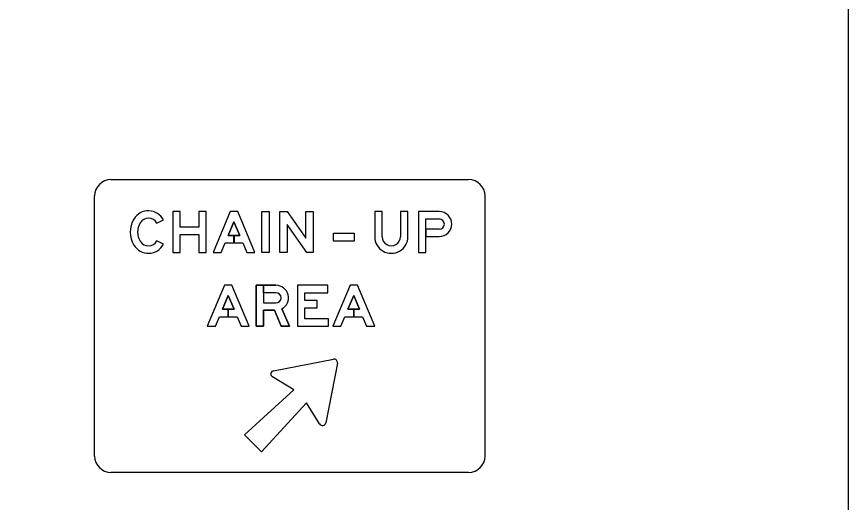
# Model space of a CAD drawing. Extents: x 42133 to 45533, y 41351 to 47951.
# Drawn here: x 43595.4 to 43808.3, y 44216.7 to 44341.2 of the extents above; entities that cross this region are included whole.
import ezdxf

# ---------------------------------------------------------------- set-up
doc = ezdxf.new("R2010")
doc.units = 0
doc.layers.add('P_ODOT_PLAN_Border', color=7, linetype='Continuous')
doc.layers.add('P_TRAF_SIGN_SignDetails', color=7, linetype='Continuous')

msp = doc.modelspace()

# ---------------------------------------------------------------- linework, layer by layer
at = {"layer": 'P_ODOT_PLAN_Border'}
msp.add_lwpolyline([(42208.34, 43601.35), (43808.34, 43601.35), (43808.34, 44601.35), (42208.34, 44601.35)], close=True, dxfattribs=at)
at = {"layer": 'P_TRAF_SIGN_SignDetails'}
for p, q in [((43619.56, 44299.43), (43711.13, 44299.43)), ((43615.37, 44228.58), (43615.37, 44295.23)), ((43715.3, 44295.23), (43715.3, 44228.58)), ((43693.69, 44291.23), (43693.69, 44284.8)), ((43693.69, 44291.23), (43693.69, 44284.8)), ((43693.69, 44291.23), (43693.69, 44284.8)), ((43631.33, 44288.22), (43632.99, 44289.11)), ((43631.33, 44288.22), (43632.99, 44289.11)), ((43631.33, 44288.22), (43632.99, 44289.11)), ((43700.2, 44289.34), (43703.61, 44289.34)), ((43700.2, 44289.34), (43703.61, 44289.34)), ((43700.2, 44289.34), (43703.61, 44289.34)), ((43700.2, 44284.83), (43703.61, 44284.83)), ((43632.99, 44282.86), (43631.33, 44283.75)), ((43631.33, 44283.75), (43631.33, 44283.75)), ((43632.99, 44282.86), (43631.33, 44283.75)), ((43631.33, 44283.75), (43631.33, 44283.75)), ((43632.99, 44282.86), (43631.33, 44283.75)), ((43631.33, 44283.75), (43631.33, 44283.75)), ((43711.13, 44224.39), (43619.56, 44224.39))]:
    msp.add_line(p, q, dxfattribs=at)
for points in [[(43642.02, 44287.24), (43637.3, 44287.24), (43637.3, 44291.23), (43635.41, 44291.23), (43635.41, 44280.73), (43637.3, 44280.73), (43637.3, 44285.35), (43642.02, 44285.35), (43642.02, 44280.73), (43643.91, 44280.73), (43643.91, 44291.23), (43642.02, 44291.23)], [(43642.02, 44287.24), (43637.3, 44287.24), (43637.3, 44291.23), (43635.41, 44291.23), (43635.41, 44280.73), (43637.3, 44280.73), (43637.3, 44285.35), (43642.02, 44285.35), (43642.02, 44280.73), (43643.91, 44280.73), (43643.91, 44291.23), (43642.02, 44291.23)], [(43642.02, 44287.24), (43637.3, 44287.24), (43637.3, 44291.23), (43635.41, 44291.23), (43635.41, 44280.73), (43637.3, 44280.73), (43637.3, 44285.35), (43642.02, 44285.35), (43642.02, 44280.73), (43643.91, 44280.73), (43643.91, 44291.23), (43642.02, 44291.23)], [(43648.79, 44283.2), (43653.32, 44283.2), (43654.36, 44280.73), (43656.41, 44280.73), (43652, 44291.23), (43650.11, 44291.23), (43645.7, 44280.73), (43647.75, 44280.73)], [(43652.53, 44285.09), (43651.06, 44285.09), (43651.06, 44283.2), (43653.32, 44283.2), (43654.36, 44280.73), (43656.41, 44280.73), (43652, 44291.23), (43650.11, 44291.23), (43645.7, 44280.73), (43647.75, 44280.73), (43648.79, 44283.2), (43651.05, 44283.2), (43651.05, 44285.09), (43649.58, 44285.09), (43651.05, 44288.6)], [(43652.53, 44285.09), (43651.06, 44285.09), (43651.06, 44283.2), (43653.32, 44283.2), (43654.36, 44280.73), (43656.41, 44280.73), (43652, 44291.23), (43650.11, 44291.23), (43645.7, 44280.73), (43647.75, 44280.73), (43648.79, 44283.2), (43651.05, 44283.2), (43651.05, 44285.09), (43649.58, 44285.09), (43651.05, 44288.6)], [(43658.19, 44280.73), (43658.19, 44291.23), (43660.08, 44291.23), (43660.08, 44280.73)], [(43658.19, 44280.73), (43658.19, 44291.23), (43660.08, 44291.23), (43660.08, 44280.73)], [(43658.19, 44280.73), (43658.19, 44291.23), (43660.08, 44291.23), (43660.08, 44280.73)], [(43671.32, 44291.23), (43671.32, 44280.73), (43669.69, 44280.73), (43664.7, 44287.93), (43664.7, 44280.73), (43662.81, 44280.73), (43662.81, 44291.23), (43664.71, 44291.23), (43669.43, 44284.43), (43669.43, 44291.23)], [(43671.32, 44291.23), (43671.32, 44280.73), (43669.69, 44280.73), (43664.7, 44287.93), (43664.7, 44280.73), (43662.81, 44280.73), (43662.81, 44291.23), (43664.71, 44291.23), (43669.43, 44284.43), (43669.43, 44291.23)], [(43671.32, 44291.23), (43671.32, 44280.73), (43669.69, 44280.73), (43664.7, 44287.93), (43664.7, 44280.73), (43662.81, 44280.73), (43662.81, 44291.23), (43664.71, 44291.23), (43669.43, 44284.43), (43669.43, 44291.23)], [(43652.53, 44285.09), (43651.05, 44288.6), (43649.58, 44285.09)], [(43676.57, 44285.72), (43681.82, 44285.72), (43681.82, 44283.62), (43676.57, 44283.62)], [(43676.57, 44285.72), (43681.82, 44285.72), (43681.82, 44283.62), (43676.57, 44283.62)], [(43676.57, 44285.72), (43681.82, 44285.72), (43681.82, 44283.62), (43676.57, 44283.62)], [(43647.32, 44264.3), (43651.86, 44264.3), (43652.89, 44261.83), (43654.94, 44261.83), (43650.53, 44272.33), (43648.64, 44272.33), (43644.23, 44261.83), (43646.28, 44261.83)], [(43651.06, 44266.19), (43649.59, 44266.19), (43649.59, 44264.3), (43651.86, 44264.3), (43652.89, 44261.83), (43654.94, 44261.83), (43650.53, 44272.33), (43648.64, 44272.33), (43644.23, 44261.83), (43646.28, 44261.83), (43647.32, 44264.3), (43649.59, 44264.3), (43649.59, 44266.19), (43648.11, 44266.19), (43649.59, 44269.7)], [(43651.06, 44266.19), (43649.59, 44266.19), (43649.59, 44264.3), (43651.86, 44264.3), (43652.89, 44261.83), (43654.94, 44261.83), (43650.53, 44272.33), (43648.64, 44272.33), (43644.23, 44261.83), (43646.28, 44261.83), (43647.32, 44264.3), (43649.59, 44264.3), (43649.59, 44266.19), (43648.11, 44266.19), (43649.59, 44269.7)], [(43675.21, 44263.72), (43669.22, 44263.72), (43669.22, 44266.55), (43672.32, 44266.55), (43672.32, 44268.44), (43669.22, 44268.44), (43669.22, 44270.44), (43675.05, 44270.44), (43675.05, 44272.33), (43667.33, 44272.33), (43667.33, 44261.83), (43675.21, 44261.83)], [(43675.21, 44263.72), (43669.22, 44263.72), (43669.22, 44266.55), (43672.32, 44266.55), (43672.32, 44268.44), (43669.22, 44268.44), (43669.22, 44270.44), (43675.05, 44270.44), (43675.05, 44272.33), (43667.33, 44272.33), (43667.33, 44261.83), (43675.21, 44261.83)], [(43675.21, 44263.72), (43669.22, 44263.72), (43669.22, 44266.55), (43672.32, 44266.55), (43672.32, 44268.44), (43669.22, 44268.44), (43669.22, 44270.44), (43675.05, 44270.44), (43675.05, 44272.33), (43667.33, 44272.33), (43667.33, 44261.83), (43675.21, 44261.83)], [(43679.45, 44264.3), (43683.99, 44264.3), (43685.02, 44261.83), (43687.07, 44261.83), (43682.66, 44272.33), (43680.77, 44272.33), (43676.36, 44261.83), (43678.41, 44261.83)], [(43683.19, 44266.19), (43681.72, 44266.19), (43681.72, 44264.3), (43683.99, 44264.3), (43685.02, 44261.83), (43687.07, 44261.83), (43682.66, 44272.33), (43680.77, 44272.33), (43676.36, 44261.83), (43678.41, 44261.83), (43679.45, 44264.3), (43681.72, 44264.3), (43681.72, 44266.19), (43680.24, 44266.19), (43681.72, 44269.7)], [(43683.19, 44266.19), (43681.72, 44266.19), (43681.72, 44264.3), (43683.99, 44264.3), (43685.02, 44261.83), (43687.07, 44261.83), (43682.66, 44272.33), (43680.77, 44272.33), (43676.36, 44261.83), (43678.41, 44261.83), (43679.45, 44264.3), (43681.72, 44264.3), (43681.72, 44266.19), (43680.24, 44266.19), (43681.72, 44269.7)], [(43651.06, 44266.19), (43649.59, 44269.7), (43648.11, 44266.19)], [(43683.19, 44266.19), (43681.72, 44269.7), (43680.24, 44266.19)]]:
    msp.add_lwpolyline(points, close=True, dxfattribs=at)
for points in [[(43688.96, 44284.8), (43688.96, 44291.23), (43687.07, 44291.23), (43687.07, 44284.8)], [(43688.96, 44284.8), (43688.96, 44291.23), (43687.07, 44291.23), (43687.07, 44284.8)], [(43688.96, 44284.8), (43688.96, 44291.23), (43687.07, 44291.23), (43687.07, 44284.8)], [(43695.58, 44284.8), (43695.58, 44291.23), (43693.69, 44291.23)], [(43695.58, 44284.8), (43695.58, 44291.23), (43693.69, 44291.23)], [(43695.58, 44284.8), (43695.58, 44291.23), (43693.69, 44291.23)], [(43703.61, 44291.23), (43698.31, 44291.23), (43698.31, 44280.73), (43700.2, 44280.73), (43700.2, 44284.83)], [(43703.61, 44291.23), (43698.31, 44291.23), (43698.31, 44280.73), (43700.2, 44280.73), (43700.2, 44289.34)], [(43703.61, 44291.23), (43698.31, 44291.23), (43698.31, 44280.73), (43700.2, 44280.73), (43700.2, 44289.34)], [(43703.61, 44286.72), (43700.2, 44286.72), (43700.2, 44289.34)], [(43703.61, 44286.72), (43700.2, 44286.72), (43700.2, 44284.83), (43703.61, 44284.83)], [(43703.61, 44286.72), (43700.2, 44286.72), (43700.2, 44284.83), (43703.61, 44284.83)], [(43661.8, 44272.33), (43656.73, 44272.33), (43656.73, 44261.83), (43658.62, 44261.83), (43658.62, 44265.93), (43661.4, 44265.93), (43663.17, 44261.83), (43665.23, 44261.83), (43663.3, 44266.3)], [(43663.3, 44266.3), (43665.23, 44261.83), (43663.17, 44261.83), (43661.4, 44265.93), (43658.62, 44265.93), (43658.62, 44261.83), (43656.73, 44261.83), (43656.73, 44272.33), (43658.62, 44272.33), (43658.62, 44267.82), (43661.8, 44267.82)], [(43663.3, 44266.3), (43665.23, 44261.83), (43663.17, 44261.83), (43661.4, 44265.93), (43658.62, 44265.93), (43658.62, 44261.83), (43656.73, 44261.83), (43656.73, 44272.33), (43658.62, 44272.33), (43658.62, 44267.82), (43661.8, 44267.82)], [(43658.62, 44270.44), (43658.62, 44272.33), (43661.8, 44272.33)], [(43658.62, 44270.44), (43658.62, 44272.33), (43661.8, 44272.33)], [(43661.8, 44270.44), (43658.62, 44270.44), (43658.62, 44267.82), (43661.8, 44267.82)], [(43661.8, 44270.44), (43658.62, 44270.44)], [(43661.8, 44270.44), (43658.62, 44270.44)], [(43661.21, 44250.45), (43676.51, 44253.41)], [(43661.21, 44250.45), (43676.51, 44253.41)], [(43661.21, 44250.45), (43676.51, 44253.41)], [(43677.52, 44252.4), (43674.55, 44237.11)], [(43677.52, 44252.4), (43674.55, 44237.11)], [(43677.52, 44252.4), (43674.55, 44237.11)], [(43672.97, 44236.82), (43669.64, 44242.26), (43658.11, 44229.67), (43653.77, 44234), (43666.36, 44245.54), (43660.92, 44248.86)], [(43672.97, 44236.82), (43669.64, 44242.26), (43658.11, 44229.67), (43653.77, 44234), (43666.36, 44245.54), (43660.92, 44248.86)], [(43672.97, 44236.82), (43669.64, 44242.26), (43658.11, 44229.67), (43653.77, 44234), (43666.36, 44245.54), (43660.92, 44248.86)]]:
    msp.add_lwpolyline(points, dxfattribs=at)
for centre, radius, start, end in [((43619.56, 44295.23), 4.19, 90, 180), ((43711.13, 44295.23), 4.19, 360, 90), ((43676.67, 44252.57), 0.862, 349.0223, 100.9777), ((43676.67, 44252.57), 0.862, 349.0223, 100.9777), ((43676.67, 44252.57), 0.862, 349.0223, 100.9777), ((43661.37, 44249.6), 0.862, 100.9777, 238.5155), ((43661.37, 44249.6), 0.862, 100.9777, 238.5155), ((43661.37, 44249.6), 0.862, 100.9777, 238.5155), ((43673.7, 44237.27), 0.862, 211.4845, 349.0223), ((43673.7, 44237.27), 0.862, 211.4845, 349.0223), ((43673.7, 44237.27), 0.862, 211.4845, 349.0223), ((43619.56, 44228.58), 4.19, 180, 270), ((43711.13, 44228.58), 4.19, 270, 360)]:
    msp.add_arc(centre, radius, start, end, dxfattribs=at)
for centre, major_axis, ratio, start_param, end_param in [((43629.15, 44287.06), (0, 4.36), 0.999994, 5.201543, 7.308565), ((43629.15, 44287.06), (0, 4.36), 0.999994, 5.201543, 7.308565), ((43629.15, 44287.06), (0, 4.36), 0.999994, 5.201543, 7.308565), ((43703.61, 44288.03), (0, 3.2), 0.999999, 3.141593, 6.283185), ((43703.61, 44288.03), (0, 3.2), 0.999999, 3.141593, 6.283185), ((43703.61, 44288.03), (0, 3.2), 0.999999, 3.141593, 6.283185), ((43630.92, 44285.98), (0, 6.43), 0.999994, 1.025379, 2.116213), ((43630.92, 44285.98), (0, 6.43), 0.999994, 1.025379, 2.116213), ((43630.92, 44285.98), (0, 6.43), 0.999994, 1.025379, 2.116213), ((43629.15, 44287.06), (0, 2.47), 0.999994, 5.201543, 7.308565), ((43629.15, 44287.06), (0, 2.47), 0.999994, 5.201543, 7.308565), ((43629.15, 44287.06), (0, 2.47), 0.999994, 5.201543, 7.308565), ((43703.61, 44288.03), (0, 1.31), 0.999999, 3.141593, 6.283185), ((43703.61, 44288.03), (0, 1.31), 0.999999, 3.141593, 6.283185), ((43703.61, 44288.03), (0, 1.31), 0.999999, 3.141593, 6.283185), ((43630.92, 44285.98), (0, 4.54), 0.999994, 1.025379, 2.116213), ((43630.92, 44285.98), (0, 4.54), 0.999994, 1.025379, 2.116213), ((43630.92, 44285.98), (0, 4.54), 0.999994, 1.025379, 2.116213), ((43691.33, 44284.8), (0, 4.25), 0.999994, 1.570796, 4.712389), ((43691.33, 44284.8), (0, 4.25), 0.999994, 1.570796, 4.712389), ((43691.33, 44284.8), (0, 4.25), 0.999994, 1.570796, 4.712389), ((43691.33, 44284.8), (0, 2.36), 0.999994, 1.570796, 4.712389), ((43691.33, 44284.8), (0, 2.36), 0.999994, 1.570796, 4.712389), ((43691.33, 44284.8), (0, 2.36), 0.999994, 1.570796, 4.712389), ((43629.15, 44284.91), (0, 4.36), 0.999994, 2.116213, 4.223235), ((43629.15, 44284.91), (0, 4.36), 0.999994, 2.116213, 4.223235), ((43629.15, 44284.91), (0, 4.36), 0.999994, 2.116213, 4.223235), ((43629.15, 44284.91), (0, 2.47), 0.999994, 2.116213, 4.223235), ((43629.15, 44284.91), (0, 2.47), 0.999994, 2.116213, 4.223235), ((43629.15, 44284.91), (0, 2.47), 0.999994, 2.116213, 4.223235), ((43661.8, 44269.13), (0, 3.2), 0.999998, 3.62744, 6.283185), ((43661.8, 44269.13), (0, 3.2), 0.999998, 3.62744, 6.283185), ((43661.8, 44269.13), (0, 3.2), 0.999998, 3.62744, 6.283185), ((43661.8, 44269.13), (0, 1.31), 0.999998, 3.141593, 6.283185), ((43661.8, 44269.13), (0, 1.31), 0.999998, 3.141593, 6.283185), ((43661.8, 44269.13), (0, 1.31), 0.999998, 3.141593, 6.283185)]:
    msp.add_ellipse(centre, major_axis=major_axis, ratio=ratio, start_param=start_param, end_param=end_param, dxfattribs=at)

doc.saveas('drawing.dxf')
